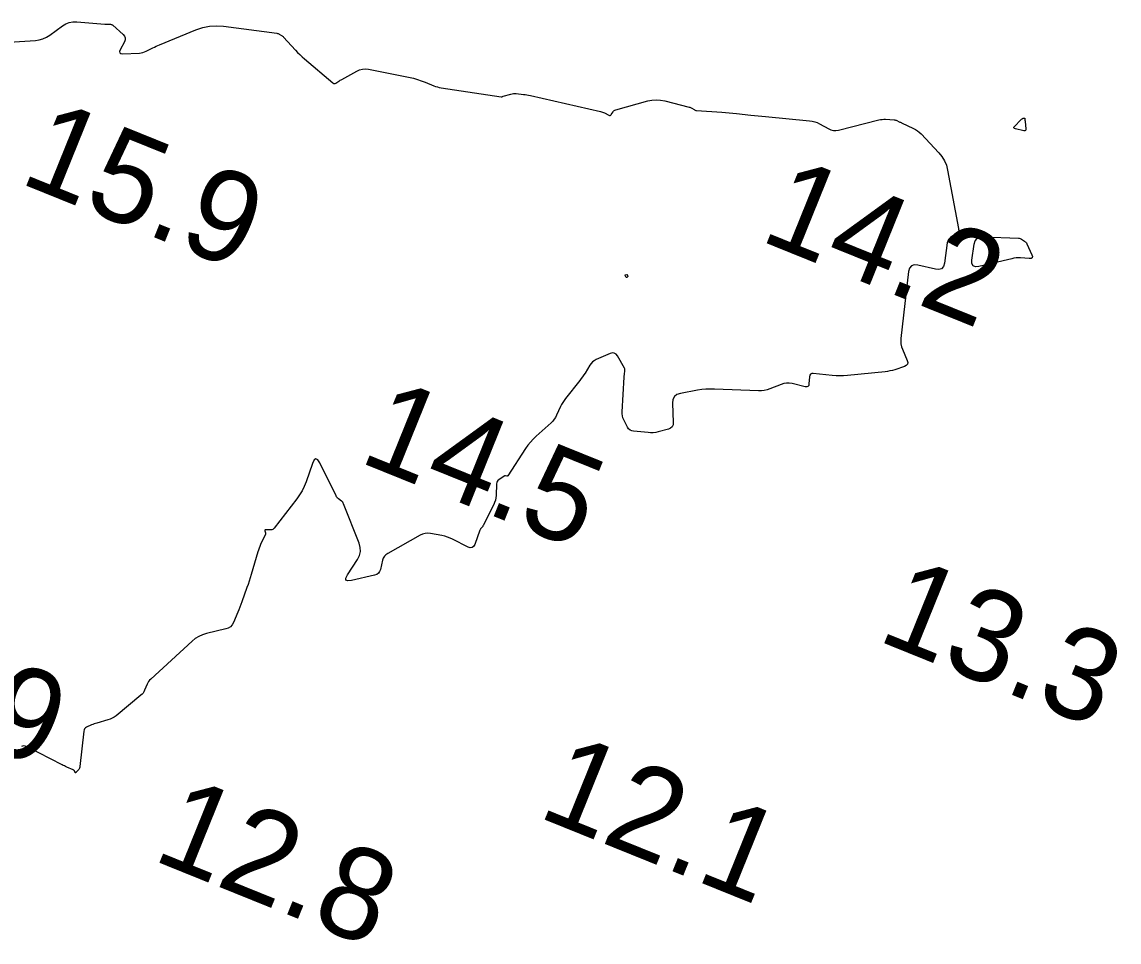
# Model space of a CAD drawing. Extents: x 3040093 to 3056816, y 408076 to 509144.
# Drawn here: x 3043976.3 to 3044036.3, y 439793.7 to 439844 of the extents above; entities that cross this region are included whole.
import ezdxf

# ---------------------------------------------------------------- set-up
doc = ezdxf.new("R2010")
doc.units = 0
doc.layers.add('V-CHAN-CONT-EL15', color=7, linetype='Continuous')
doc.layers.add('V-TOPO-SOUN-0810', color=7, linetype='Continuous')

msp = doc.modelspace()

# ---------------------------------------------------------------- linework, layer by layer
at = {"layer": 'V-CHAN-CONT-EL15'}
msp.add_lwpolyline([(3043975.033, 439842.856), (3043977.07, 439842.988), (3043977.281, 439843.016), (3043977.482, 439843.073), (3043977.673, 439843.157), (3043977.854, 439843.27), (3043978.556, 439843.777), (3043978.737, 439843.886), (3043978.927, 439843.959), (3043979.128, 439843.996), (3043979.339, 439843.998), (3043980.875, 439843.88), (3043980.913, 439843.878), (3043980.95, 439843.876), (3043980.988, 439843.874), (3043981.025, 439843.873), (3043981.176, 439843.869), (3043981.212, 439843.865), (3043981.246, 439843.855), (3043981.277, 439843.839), (3043981.306, 439843.816), (3043981.867, 439843.303), (3043981.94, 439843.215), (3043981.976, 439843.122), (3043981.974, 439843.021), (3043981.936, 439842.914), (3043981.708, 439842.473), (3043981.674, 439842.377), (3043981.685, 439842.31), (3043981.741, 439842.271), (3043981.842, 439842.261), (3043982.757, 439842.295), (3043982.855, 439842.304), (3043982.951, 439842.324), (3043983.044, 439842.354), (3043983.135, 439842.394), (3043983.49, 439842.577), (3043983.58, 439842.622), (3043983.67, 439842.665), (3043983.761, 439842.706), (3043983.853, 439842.745), (3043985.854, 439843.565), (3043986.221, 439843.689), (3043986.595, 439843.763), (3043986.976, 439843.787), (3043987.363, 439843.76), (3043990.282, 439843.375), (3043990.316, 439843.369), (3043990.349, 439843.359), (3043990.381, 439843.347), (3043990.412, 439843.33), (3043990.534, 439843.259), (3043990.563, 439843.241), (3043990.591, 439843.22), (3043990.617, 439843.197), (3043990.642, 439843.172), (3043991.293, 439842.46), (3043991.411, 439842.334), (3043991.533, 439842.213), (3043991.659, 439842.095), (3043991.788, 439841.981), (3043993.343, 439840.661), (3043993.381, 439840.637), (3043993.419, 439840.627), (3043993.459, 439840.632), (3043993.5, 439840.651), (3043993.664, 439840.756), (3043993.705, 439840.782), (3043993.747, 439840.807), (3043993.789, 439840.832), (3043993.832, 439840.856), (3043994.65, 439841.312), (3043994.803, 439841.381), (3043994.961, 439841.421), (3043995.123, 439841.431), (3043995.289, 439841.411), (3043997.743, 439840.913), (3043997.798, 439840.9), (3043997.852, 439840.887), (3043997.907, 439840.871), (3043997.96, 439840.854), (3043998.174, 439840.781), (3043998.228, 439840.763), (3043998.281, 439840.743), (3043998.333, 439840.723), (3043998.386, 439840.702), (3043998.861, 439840.507), (3043998.958, 439840.471), (3043999.057, 439840.44), (3043999.158, 439840.415), (3043999.26, 439840.397), (3044002.539, 439839.895), (3044002.542, 439839.894), (3044002.546, 439839.894), (3044002.55, 439839.894), (3044002.554, 439839.895), (3044002.569, 439839.898), (3044002.577, 439839.9), (3044002.584, 439839.903), (3044002.623, 439839.922), (3044002.631, 439839.926), (3044002.639, 439839.929), (3044002.647, 439839.932), (3044002.655, 439839.935), (3044003.071, 439840.054), (3044003.143, 439840.071), (3044003.216, 439840.081), (3044003.29, 439840.083), (3044003.364, 439840.079), (3044003.772, 439840.034), (3044003.865, 439840.022), (3044003.957, 439840.008), (3044004.048, 439839.991), (3044004.14, 439839.971), (3044007.972, 439839.099), (3044008.03, 439839.083), (3044008.087, 439839.064), (3044008.142, 439839.042), (3044008.196, 439839.016), (3044008.433, 439838.891), (3044008.472, 439838.877), (3044008.507, 439838.878), (3044008.538, 439838.894), (3044008.566, 439838.925), (3044008.667, 439839.081), (3044008.694, 439839.117), (3044008.727, 439839.146), (3044008.764, 439839.169), (3044008.807, 439839.184), (3044010.558, 439839.673), (3044010.791, 439839.723), (3044011.025, 439839.741), (3044011.259, 439839.727), (3044011.494, 439839.683), (3044012.828, 439839.339), (3044012.864, 439839.329), (3044012.899, 439839.315), (3044012.933, 439839.299), (3044012.965, 439839.28), (3044013.093, 439839.2), (3044013.126, 439839.182), (3044013.16, 439839.168), (3044013.195, 439839.159), (3044013.232, 439839.154), (3044014.622, 439839.053), (3044014.82, 439839.038), (3044015.018, 439839.021), (3044015.217, 439839.003), (3044015.415, 439838.984), (3044016.207, 439838.905), (3044016.405, 439838.885), (3044016.604, 439838.866), (3044016.802, 439838.846), (3044017, 439838.827), (3044019.414, 439838.592), (3044019.555, 439838.571), (3044019.692, 439838.536), (3044019.824, 439838.488), (3044019.952, 439838.425), (3044020.456, 439838.146), (3044020.583, 439838.09), (3044020.714, 439838.059), (3044020.849, 439838.055), (3044020.987, 439838.077), (3044023.202, 439838.637), (3044023.291, 439838.656), (3044023.381, 439838.668), (3044023.472, 439838.673), (3044023.563, 439838.671), (3044024.037, 439838.643), (3044024.074, 439838.639), (3044024.11, 439838.632), (3044024.145, 439838.62), (3044024.179, 439838.606), (3044024.313, 439838.539), (3044024.347, 439838.522), (3044024.381, 439838.506), (3044024.414, 439838.49), (3044024.448, 439838.474), (3044025.091, 439838.175), (3044025.205, 439838.114), (3044025.313, 439838.044), (3044025.413, 439837.964), (3044025.506, 439837.874), (3044026.476, 439836.845), (3044026.65, 439836.632), (3044026.789, 439836.402), (3044026.892, 439836.154), (3044026.961, 439835.889), (3044027.548, 439832.701), (3044027.551, 439832.683), (3044027.555, 439832.666), (3044027.56, 439832.649), (3044027.565, 439832.632), (3044027.588, 439832.564), (3044027.591, 439832.548), (3044027.589, 439832.533), (3044027.581, 439832.521), (3044027.569, 439832.51), (3044027.127, 439832.213), (3044027.057, 439832.155), (3044027.003, 439832.087), (3044026.965, 439832.009), (3044026.943, 439831.92), (3044026.784, 439830.797), (3044026.731, 439830.612), (3044026.631, 439830.495), (3044026.485, 439830.446), (3044026.294, 439830.464), (3044025.341, 439830.696), (3044025.136, 439830.715), (3044024.981, 439830.662), (3044024.878, 439830.536), (3044024.826, 439830.337), (3044024.406, 439826.686), (3044024.398, 439826.532), (3044024.409, 439826.381), (3044024.441, 439826.233), (3044024.492, 439826.088), (3044024.75, 439825.478), (3044024.781, 439825.362), (3044024.765, 439825.268), (3044024.703, 439825.194), (3044024.596, 439825.141), (3044024.073, 439824.974), (3044023.942, 439824.935), (3044023.809, 439824.904), (3044023.675, 439824.88), (3044023.539, 439824.862), (3044021.482, 439824.652), (3044021.275, 439824.636), (3044021.069, 439824.631), (3044020.862, 439824.637), (3044020.655, 439824.654), (3044019.613, 439824.763), (3044019.526, 439824.76), (3044019.462, 439824.729), (3044019.421, 439824.671), (3044019.404, 439824.586), (3044019.379, 439824.191), (3044019.362, 439824.107), (3044019.322, 439824.054), (3044019.26, 439824.031), (3044019.175, 439824.039), (3044018.451, 439824.215), (3044018.299, 439824.24), (3044018.149, 439824.241), (3044018.001, 439824.217), (3044017.855, 439824.17), (3044017.243, 439823.922), (3044017.091, 439823.87), (3044016.937, 439823.834), (3044016.779, 439823.815), (3044016.618, 439823.813), (3044014.206, 439823.91), (3044013.973, 439823.913), (3044013.742, 439823.903), (3044013.511, 439823.881), (3044013.281, 439823.845), (3044012.347, 439823.676), (3044012.154, 439823.613), (3044012.019, 439823.504), (3044011.941, 439823.348), (3044011.921, 439823.146), (3044011.96, 439822.084), (3044011.948, 439821.954), (3044011.899, 439821.851), (3044011.814, 439821.774), (3044011.694, 439821.724), (3044011.139, 439821.576), (3044011, 439821.546), (3044010.86, 439821.527), (3044010.719, 439821.522), (3044010.576, 439821.529), (3044009.79, 439821.603), (3044009.683, 439821.625), (3044009.592, 439821.67), (3044009.517, 439821.738), (3044009.457, 439821.828), (3044009.248, 439822.236), (3044009.203, 439822.34), (3044009.173, 439822.446), (3044009.158, 439822.556), (3044009.158, 439822.669), (3044009.273, 439824.572), (3044009.276, 439824.614), (3044009.28, 439824.655), (3044009.284, 439824.696), (3044009.29, 439824.737), (3044009.313, 439824.902), (3044009.315, 439824.943), (3044009.311, 439824.982), (3044009.301, 439825.02), (3044009.283, 439825.057), (3044008.904, 439825.726), (3044008.826, 439825.827), (3044008.733, 439825.883), (3044008.626, 439825.893), (3044008.503, 439825.858), (3044007.746, 439825.523), (3044007.639, 439825.467), (3044007.544, 439825.396), (3044007.461, 439825.311), (3044007.39, 439825.213), (3044007.13, 439824.792), (3044007.064, 439824.688), (3044006.995, 439824.586), (3044006.923, 439824.486), (3044006.847, 439824.388), (3044006.064, 439823.397), (3044005.987, 439823.293), (3044005.916, 439823.184), (3044005.852, 439823.072), (3044005.795, 439822.956), (3044005.579, 439822.482), (3044005.52, 439822.367), (3044005.45, 439822.261), (3044005.369, 439822.162), (3044005.278, 439822.071), (3044004.466, 439821.338), (3044004.303, 439821.182), (3044004.152, 439821.017), (3044004.012, 439820.842), (3044003.883, 439820.658), (3044002.909, 439819.176), (3044002.898, 439819.163), (3044002.884, 439819.154), (3044002.869, 439819.151), (3044002.852, 439819.152), (3044002.779, 439819.167), (3044002.761, 439819.168), (3044002.744, 439819.167), (3044002.727, 439819.162), (3044002.711, 439819.153), (3044002.409, 439818.948), (3044002.36, 439818.906), (3044002.324, 439818.858), (3044002.301, 439818.802), (3044002.292, 439818.738), (3044002.265, 439818.089), (3044002.253, 439817.96), (3044002.227, 439817.835), (3044002.189, 439817.713), (3044002.137, 439817.594), (3044001.56, 439816.445), (3044001.548, 439816.423), (3044001.535, 439816.401), (3044001.52, 439816.381), (3044001.504, 439816.361), (3044001.436, 439816.283), (3044001.421, 439816.263), (3044001.407, 439816.242), (3044001.395, 439816.22), (3044001.385, 439816.196), (3044001.098, 439815.415), (3044001.037, 439815.303), (3044000.956, 439815.241), (3044000.855, 439815.231), (3044000.733, 439815.272), (3043999.89, 439815.699), (3043999.749, 439815.765), (3043999.604, 439815.82), (3043999.456, 439815.865), (3043999.304, 439815.899), (3043998.689, 439816.015), (3043998.538, 439816.031), (3043998.39, 439816.021), (3043998.248, 439815.984), (3043998.109, 439815.92), (3043996.345, 439814.926), (3043996.242, 439814.854), (3043996.16, 439814.767), (3043996.099, 439814.665), (3043996.059, 439814.546), (3043995.939, 439814.041), (3043995.897, 439813.927), (3043995.831, 439813.838), (3043995.741, 439813.772), (3043995.626, 439813.731), (3043994.356, 439813.44), (3043994.159, 439813.417), (3043994.058, 439813.461), (3043994.051, 439813.571), (3043994.141, 439813.748), (3043994.688, 439814.589), (3043994.797, 439814.803), (3043994.847, 439815.022), (3043994.841, 439815.246), (3043994.777, 439815.477), (3043993.926, 439817.63), (3043993.904, 439817.676), (3043993.877, 439817.718), (3043993.844, 439817.756), (3043993.805, 439817.789), (3043993.64, 439817.914), (3043993.601, 439817.948), (3043993.567, 439817.985), (3043993.537, 439818.026), (3043993.512, 439818.07), (3043992.63, 439819.87), (3043992.517, 439820.048), (3043992.41, 439820.103), (3043992.312, 439820.035), (3043992.221, 439819.844), (3043991.872, 439818.832), (3043991.775, 439818.585), (3043991.659, 439818.347), (3043991.524, 439818.12), (3043991.37, 439817.904), (3043990.131, 439816.308), (3043990.093, 439816.268), (3043990.05, 439816.24), (3043990.002, 439816.222), (3043989.947, 439816.216), (3043989.664, 439816.211), (3043989.64, 439816.207), (3043989.625, 439816.196), (3043989.619, 439816.179), (3043989.622, 439816.154), (3043989.654, 439816.042), (3043989.659, 439816.015), (3043989.659, 439815.988), (3043989.654, 439815.961), (3043989.644, 439815.934), (3043989.387, 439815.406), (3043989.342, 439815.309), (3043989.302, 439815.21), (3043989.265, 439815.109), (3043989.233, 439815.006), (3043988.876, 439813.77), (3043988.822, 439813.589), (3043988.764, 439813.408), (3043988.704, 439813.228), (3043988.641, 439813.05), (3043988.357, 439812.266), (3043988.305, 439812.123), (3043988.25, 439811.981), (3043988.194, 439811.84), (3043988.136, 439811.7), (3043987.9, 439811.14), (3043987.83, 439811.013), (3043987.737, 439810.913), (3043987.623, 439810.838), (3043987.486, 439810.79), (3043986.432, 439810.541), (3043986.213, 439810.475), (3043986.009, 439810.383), (3043985.818, 439810.266), (3043985.641, 439810.122), (3043983.381, 439808.045), (3043983.319, 439807.982), (3043983.266, 439807.914), (3043983.22, 439807.841), (3043983.182, 439807.762), (3043983.045, 439807.436), (3043983.006, 439807.357), (3043982.959, 439807.285), (3043982.903, 439807.22), (3043982.839, 439807.16), (3043981.483, 439806.045), (3043981.38, 439805.969), (3043981.27, 439805.904), (3043981.155, 439805.851), (3043981.033, 439805.811), (3043980.428, 439805.642), (3043980.356, 439805.62), (3043980.285, 439805.596), (3043980.215, 439805.569), (3043980.146, 439805.539), (3043979.871, 439805.415), (3043979.81, 439805.379), (3043979.764, 439805.331), (3043979.733, 439805.273), (3043979.718, 439805.203), (3043979.509, 439803.27), (3043979.501, 439803.226), (3043979.487, 439803.184), (3043979.466, 439803.146), (3043979.44, 439803.11), (3043979.291, 439802.935), (3043979.277, 439802.923), (3043979.264, 439802.92), (3043979.253, 439802.926), (3043979.243, 439802.942), (3043979.205, 439803.024), (3043979.194, 439803.043), (3043979.181, 439803.059), (3043979.164, 439803.072), (3043979.145, 439803.082), (3043978.791, 439803.235), (3043978.725, 439803.264), (3043978.66, 439803.294), (3043978.595, 439803.326), (3043978.531, 439803.358), (3043976.616, 439804.344), (3043976.514, 439804.382), (3043976.414, 439804.39), (3043976.317, 439804.368)], dxfattribs=at)
for points in [[(3044031.083, 439838.725), (3044031.094, 439838.729), (3044031.106, 439838.731), (3044031.118, 439838.731), (3044031.169, 439838.729), (3044031.18, 439838.726), (3044031.187, 439838.721), (3044031.192, 439838.713), (3044031.193, 439838.702), (3044031.193, 439838.619), (3044031.193, 439838.601), (3044031.194, 439838.584), (3044031.195, 439838.566), (3044031.197, 439838.548), (3044031.245, 439838.153), (3044031.244, 439838.092), (3044031.223, 439838.053), (3044031.183, 439838.037), (3044031.122, 439838.042), (3044030.677, 439838.145), (3044030.614, 439838.169), (3044030.585, 439838.203), (3044030.591, 439838.247), (3044030.631, 439838.301), (3044030.95, 439838.63), (3044030.963, 439838.643), (3044030.976, 439838.654), (3044030.99, 439838.665), (3044031.004, 439838.675), (3044031.072, 439838.719)], [(3044031.21, 439831.976), (3044031.243, 439831.943), (3044031.271, 439831.906), (3044031.293, 439831.864), (3044031.566, 439831.26), (3044031.595, 439831.165), (3044031.581, 439831.099), (3044031.524, 439831.063), (3044031.425, 439831.056), (3044030.942, 439831.087), (3044030.821, 439831.09), (3044030.701, 439831.084), (3044030.583, 439831.07), (3044030.464, 439831.047), (3044028.662, 439830.623), (3044028.478, 439830.607), (3044028.355, 439830.657), (3044028.294, 439830.775), (3044028.294, 439830.959), (3044028.418, 439831.833), (3044028.473, 439832.023), (3044028.575, 439832.156), (3044028.724, 439832.232), (3044028.921, 439832.25), (3044030.83, 439832.166), (3044030.878, 439832.161), (3044030.923, 439832.15), (3044030.967, 439832.133), (3044031.009, 439832.109), (3044031.172, 439832.005)], [(3044009.449, 439830.14), (3044009.452, 439830.135), (3044009.459, 439830.124), (3044009.475, 439830.098), (3044009.478, 439830.092), (3044009.479, 439830.087), (3044009.477, 439830.081), (3044009.473, 439830.076), (3044009.42, 439830.018), (3044009.41, 439830.01), (3044009.4, 439830.008), (3044009.391, 439830.012), (3044009.383, 439830.022), (3044009.326, 439830.12), (3044009.324, 439830.124), (3044009.323, 439830.129), (3044009.323, 439830.133), (3044009.324, 439830.137), (3044009.329, 439830.154), (3044009.331, 439830.158), (3044009.333, 439830.161), (3044009.336, 439830.163), (3044009.341, 439830.165), (3044009.413, 439830.176), (3044009.419, 439830.177), (3044009.425, 439830.175), (3044009.429, 439830.172), (3044009.433, 439830.167)]]:
    msp.add_lwpolyline(points, close=True, dxfattribs=at)

# ---------------------------------------------------------------- texts
at = {"layer": 'V-TOPO-SOUN-0810'}
for s, p in [('15.9 ', (3043976.103, 439835.23)), ('14.2 ', (3044016.593, 439832.08)), ('14.5 ', (3043994.673, 439819.97)), ('13.3 ', (3044023.023, 439810.2)), ('14.9 ', (3043965.343, 439808)), ('12.1 ', (3044004.453, 439800.55)), ('12.8 ', (3043983.383, 439798.19))]:
    msp.add_text(s, height=5, rotation=338, dxfattribs=at).set_placement(p)

doc.saveas('drawing.dxf')
